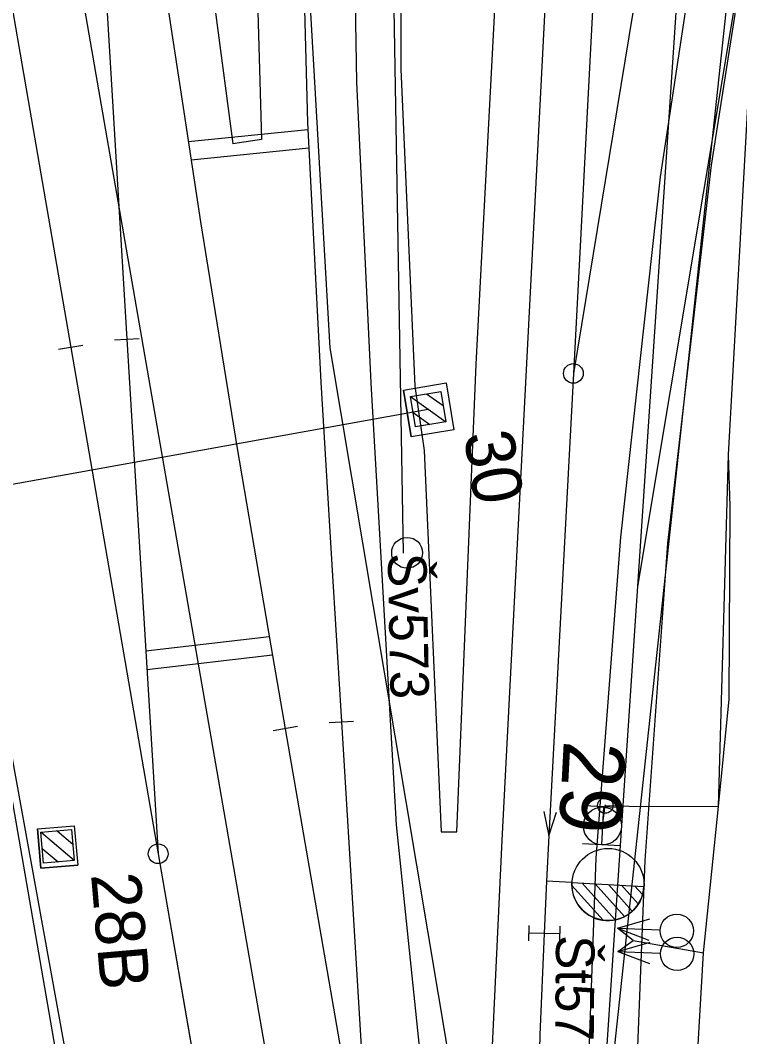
# Model space of a CAD drawing. Extents: x -545736 to -544888, y -1122892 to -1119128.
# Drawn here: x -545134.38 to -545111.06, y -1122156.6 to -1122123.65 of the extents above; entities that cross this region are included whole.
import ezdxf

# ---------------------------------------------------------------- set-up
doc = ezdxf.new("R2010")
doc.units = 0
for name, color, linetype in [('osvětlené plochy-hodnota-obrys', 7, 'Continuous'), ('Vrstva 1 - Koleje', 7, 'Continuous'), ('Vrstva 11 - Trakce', 7, 'Continuous'), ('Vrstva 12 - Trakce zaklady', 7, 'Continuous'), ('Vrstva 2 - Vyhybky', 7, 'Continuous'), ('Vrstva 27', 7, 'Continuous'), ('Vrstva 28 - zabzar', 7, 'Continuous'), ('Vrstva 3 - Lisy - Pocitaci body', 7, 'Continuous'), ('Vrstva 31', 7, 'Continuous'), ('Vrstva 32', 7, 'Continuous'), ('Vrstva 4 - Teren - stezky - prechody - plochy', 7, 'Continuous'), ('Vrstva 43', 7, 'Continuous'), ('Vrstva 44', 7, 'Continuous'), ('Vrstva 7 - Namezniky-vystroj', 7, 'Continuous')]:
    doc.layers.add(name, color=color, linetype=linetype)

msp = doc.modelspace()

# ---------------------------------------------------------------- linework, layer by layer
at = {"layer": 'osvětlené plochy-hodnota-obrys'}
for points in [[(-545114.36, -1122142.005), (-545095.834, -1122030.811), (-545094.039, -1122008.497), (-545094.672, -1121983.393), (-545097.737, -1121961.902), (-545099.42, -1121918.553), (-545101.285, -1121870.536), (-545123.71, -1121759.379), (-545130.296, -1121736.567), (-545147.419, -1121693.847), (-545162.352, -1121662.092), (-545176.655, -1121642.604), (-545199.404, -1121614.631), (-545212.209, -1121594.037), (-545225.557, -1121565.516)], [(-545115.194, -1122188.84), (-545115.464, -1122158.52), (-545110.116, -1122078.531), (-545109.516, -1122044.98), (-545111.654, -1121993.485), (-545115.876, -1121955.778), (-545121.955, -1121920.051), (-545160.528, -1121723.806), (-545171.589, -1121690.909), (-545189.933, -1121650.816), (-545214.916, -1121599.46)], [(-545141.742, -1122267.38), (-545105.592, -1122261.055), (-545104.447, -1122260.603), (-545110.322, -1122216.729), (-545115.194, -1122188.84), (-545124.338, -1122134.271), (-545128.334, -1122064.958), (-545124.139, -1121980.114), (-545129.58, -1121934.549), (-545137.864, -1121889.42)]]:
    msp.add_lwpolyline(points, dxfattribs=at)
at = {"layer": 'Vrstva 1 - Koleje'}
for points in [[(-545113.063, -1122022.444), (-545112.892, -1122031.785), (-545112.733, -1122040.009), (-545112.597, -1122048.598), (-545112.627, -1122056.692), (-545112.832, -1122065.142), (-545113.129, -1122071.707), (-545113.221, -1122073.756), (-545113.873, -1122085.957), (-545114.218, -1122092.542), (-545114.679, -1122101.258), (-545115.139, -1122110.007), (-545115.402, -1122115.122), (-545115.579, -1122118.568), (-545116.454, -1122135.101), (-545117.248, -1122150.087), (-545117.326, -1122151.565)], [(-545144.042, -1122070.186), (-545142.439, -1122079.045), (-545140.859, -1122087.836), (-545139.085, -1122097.827), (-545138.903, -1122098.857), (-545138.476, -1122101.28), (-545137.685, -1122105.765), (-545136.217, -1122114.166), (-545134.691, -1122122.995), (-545133.624, -1122129.19), (-545132.751, -1122134.262), (-545129.915, -1122150.673), (-545127.814, -1122162.832), (-545127.224, -1122166.247), (-545127.086, -1122167.045)], [(-545123.814, -1122072.276), (-545124.174, -1122080.378), (-545124.539, -1122088.63), (-545124.701, -1122092.225), (-545124.934, -1122097.429), (-545124.989, -1122098.841), (-545125.168, -1122103.436), (-545125.309, -1122110.454), (-545125.289, -1122118.819), (-545125.073, -1122126.97), (-545124.644, -1122135.381), (-545124.26, -1122141.667), (-545123.976, -1122146.393), (-545122.97, -1122162.986), (-545120.279, -1122178.57), (-545120.143, -1122179.358)], [(-545132.877, -1122101.728), (-545132.757, -1122102.519), (-545129.864, -1122121.501), (-545129.591, -1122123.302), (-545129.087, -1122126.62), (-545128.539, -1122130.186), (-545127.363, -1122137.464), (-545126.26, -1122143.934), (-545125.795, -1122146.62), (-545122.97, -1122162.986), (-545120.279, -1122178.57), (-545120.143, -1122179.358)], [(-545132.877, -1122101.728), (-545132.829, -1122102.526), (-545131.676, -1122121.61), (-545130.935, -1122133.988), (-545129.915, -1122150.673), (-545127.814, -1122162.832), (-545127.224, -1122166.247), (-545127.086, -1122167.045)], [(-545113.761, -1122118.721), (-545116.454, -1122135.101), (-545117.248, -1122150.087), (-545117.326, -1122151.565)], [(-545117.326, -1122151.565), (-545117.401, -1122153.261), (-545117.545, -1122156.544), (-545117.734, -1122165.022), (-545117.688, -1122173.358), (-545117.474, -1122180.3), (-545117.213, -1122185.528), (-545116.204, -1122202.146), (-545113.512, -1122217.731), (-545113.376, -1122218.519)]]:
    msp.add_lwpolyline(points, dxfattribs=at)
at = {"layer": 'Vrstva 11 - Trakce'}
for p, q in [((-545121.734, -1122135.844), (-545120.588, -1122136.665)), ((-545121.211, -1122135.757), (-545120.674, -1122136.142)), ((-545151.408, -1122141.707), (-545121.162, -1122136.256)), ((-545121.651, -1122136.364), (-545121.107, -1122136.754)), ((-545133.714, -1122149.977), (-545132.635, -1122150.884)), ((-545133.186, -1122149.931), (-545132.681, -1122150.356)), ((-545133.672, -1122150.502), (-545133.16, -1122150.932))]:
    msp.add_line(p, q, dxfattribs=at)
for points in [[(-545120.75, -1122135.681), (-545120.587, -1122136.668), (-545121.574, -1122136.831), (-545121.737, -1122135.844)], [(-545132.721, -1122149.891), (-545132.635, -1122150.887), (-545133.631, -1122150.973), (-545133.717, -1122149.977)]]:
    msp.add_lwpolyline(points, close=True, dxfattribs=at)
at = {"layer": 'Vrstva 12 - Trakce zaklady'}
for p, q in [((-545121.962, -1122135.638), (-545120.581, -1122135.41)), ((-545120.331, -1122136.926), (-545121.712, -1122137.154)), ((-545133.83, -1122149.868), (-545132.634, -1122149.765)), ((-545133.72, -1122151.14), (-545132.524, -1122151.037))]:
    msp.add_line(p, q, dxfattribs=at)
for points in [[(-545121.712, -1122137.154), (-545121.962, -1122135.638), (-545120.581, -1122135.41), (-545120.331, -1122136.926), (-545121.712, -1122137.154)], [(-545120.581, -1122135.41), (-545120.581, -1122135.41), (-545120.331, -1122136.926), (-545120.331, -1122136.926)], [(-545121.962, -1122135.638), (-545121.962, -1122135.638), (-545121.712, -1122137.154), (-545121.712, -1122137.154)], [(-545132.634, -1122149.765), (-545132.524, -1122151.037), (-545133.72, -1122151.14), (-545133.83, -1122149.868), (-545132.634, -1122149.765)], [(-545133.83, -1122149.868), (-545133.83, -1122149.868), (-545133.72, -1122151.14), (-545133.72, -1122151.14)], [(-545132.634, -1122149.765), (-545132.634, -1122149.765), (-545132.524, -1122151.037), (-545132.524, -1122151.037)]]:
    msp.add_lwpolyline(points, dxfattribs=at)
at = {"layer": 'Vrstva 2 - Vyhybky'}
for p, q in [((-545132.357, -1122134.194), (-545133.145, -1122134.33)), ((-545131.334, -1122134.012), (-545130.536, -1122133.964)), ((-545124.375, -1122146.417), (-545123.577, -1122146.369)), ((-545125.401, -1122146.552), (-545126.189, -1122146.688)), ((-545116.505, -1122151.606), (-545117.326, -1122151.565)), ((-545116.504, -1122151.606), (-545114.166, -1122151.731)), ((-545116.504, -1122151.607), (-545116.504, -1122151.606)), ((-545116.502, -1122151.697), (-545115.487, -1122152.826)), ((-545116.164, -1122151.624), (-545115.095, -1122152.813)), ((-545115.741, -1122151.646), (-545114.791, -1122152.703)), ((-545115.317, -1122151.67), (-545114.544, -1122152.529)), ((-545114.893, -1122151.692), (-545114.35, -1122152.296)), ((-545114.469, -1122151.715), (-545114.214, -1122151.998))]:
    msp.add_line(p, q, dxfattribs=at)
for points in [[(-545115.579, -1122118.568), (-545116.454, -1122135.101), (-545117.248, -1122150.087), (-545117.326, -1122151.565)], [(-545113.761, -1122118.721), (-545116.454, -1122135.101)], [(-545130.935, -1122133.988), (-545129.915, -1122150.673)], [(-545132.751, -1122134.262), (-545129.915, -1122150.673), (-545127.224, -1122166.247), (-545127.086, -1122167.045)], [(-545123.976, -1122146.393), (-545122.97, -1122162.986)], [(-545125.795, -1122146.62), (-545122.97, -1122162.986), (-545120.279, -1122178.57), (-545120.143, -1122179.358)], [(-545117.414, -1122149.304), (-545117.248, -1122150.087), (-545117, -1122149.326)]]:
    msp.add_lwpolyline(points, dxfattribs=at)
for centre, radius in [((-545116.454, -1122135.101), 0.32), ((-545129.915, -1122150.673), 0.32), ((-545115.328, -1122151.67), 1.17)]:
    msp.add_circle(centre, radius, dxfattribs=at)
msp.add_arc((-545115.335, -1122151.668), 1.171, 176.9907, 356.9516, dxfattribs=at)
at = {"layer": 'Vrstva 27'}
msp.add_line((-545115.419, -1122149.085), (-545115.421, -1122149.135), dxfattribs=at)
msp.add_circle((-545115.42, -1122149.11), 0.25, dxfattribs=at)
at = {"layer": 'Vrstva 28 - zabzar'}
msp.add_line((-545114.51, -1122153.48), (-545112.23, -1122153.88), dxfattribs=at)
for points in [[(-545111.88, -1122183.3), (-545112.25, -1122166.78), (-545112.57, -1122159.64), (-545112.23, -1122153.88), (-545111.75, -1122149.14), (-545111.4, -1122145.66), (-545111.37, -1122139.4), (-545111.42, -1122137.74), (-545110.65, -1122123.71), (-545109.1, -1122113.84), (-545108.8, -1122111.79), (-545108.28, -1122106.16), (-545106.93, -1122101.39), (-545106.1, -1122099.91), (-545104.82, -1122098.43), (-545104.03, -1122096.48), (-545102.68, -1122090.94), (-545102.03, -1122087.51), (-545101.91, -1122086.56), (-545101.83, -1122085.95), (-545101.25, -1122083.48)], [(-545115.51, -1122149.77), (-545115.42, -1122149.11), (-545114.66, -1122149.13), (-545111.75, -1122149.14)], [(-545115.01, -1122153.84), (-545114.51, -1122153.48), (-545115.02, -1122153.08)]]:
    msp.add_lwpolyline(points, dxfattribs=at)
at = {"layer": 'Vrstva 3 - Lisy - Pocitaci body'}
for p, q in [((-545114.862, -1122149.187), (-545116.093, -1122149.122)), ((-545115.478, -1122149.155), (-545115.542, -1122150.385)), ((-545114.927, -1122150.418), (-545116.158, -1122150.353)), ((-545117.895, -1122153), (-545117.906, -1122153.5)), ((-545116.896, -1122153.022), (-545116.907, -1122153.522)), ((-545115.02, -1122153.08), (-545113.97, -1122152.783)), ((-545116.901, -1122153.272), (-545117.901, -1122153.25)), ((-545115.02, -1122153.08), (-545113.641, -1122153.144)), ((-545115.02, -1122153.08), (-545114.002, -1122153.473)), ((-545115.01, -1122153.84), (-545113.962, -1122153.536)), ((-545115.01, -1122153.84), (-545113.631, -1122153.895)), ((-545115.01, -1122153.84), (-545113.989, -1122154.226))]:
    msp.add_line(p, q, dxfattribs=at)
for centre, radius in [((-545115.51, -1122149.772), 0.616), ((-545113.1, -1122153.171), 0.542), ((-545113.089, -1122153.918), 0.542)]:
    msp.add_circle(centre, radius, dxfattribs=at)
at = {"layer": 'Vrstva 31'}
msp.add_lwpolyline([(-545100.8, -1122212.68), (-545103.53, -1122204.35), (-545105.03, -1122196.24), (-545105.2, -1122196.04), (-545111.19, -1122191.9), (-545111.88, -1122183.3), (-545112.57, -1122159.64), (-545112.23, -1122153.88), (-545111.75, -1122149.14), (-545111.4, -1122145.66), (-545111.37, -1122139.4), (-545111.42, -1122137.74), (-545110.65, -1122123.71), (-545109.1, -1122113.84), (-545108.59, -1122114.25), (-545104.72, -1122115.09)], dxfattribs=at)
at = {"layer": 'Vrstva 32'}
msp.add_lwpolyline([(-545100.8, -1122212.68), (-545103.53, -1122204.35), (-545105.03, -1122196.24), (-545105.2, -1122196.04), (-545111.19, -1122191.9), (-545111.86, -1122183.52), (-545112.25, -1122166.78), (-545112.57, -1122159.64), (-545112.23, -1122153.88), (-545111.75, -1122149.14), (-545111.42, -1122137.74), (-545110.65, -1122123.71), (-545109.1, -1122113.84), (-545108.8, -1122111.79), (-545108.28, -1122106.16), (-545106.93, -1122101.39), (-545106.1, -1122099.91), (-545104.82, -1122098.43), (-545104.03, -1122096.48), (-545102.68, -1122090.94), (-545101.18, -1122086.24), (-545100.67, -1122084.56), (-545099.42, -1122083.1)], dxfattribs=at)
msp.add_lwpolyline([(-545100.8, -1122212.68), (-545103.53, -1122204.35), (-545105.03, -1122196.24), (-545105.2, -1122196.04), (-545111.19, -1122191.9), (-545111.86, -1122183.52), (-545112.25, -1122166.78), (-545112.57, -1122159.64), (-545112.23, -1122153.88), (-545111.75, -1122149.14), (-545111.42, -1122137.74), (-545110.65, -1122123.71), (-545109.1, -1122113.84), (-545108.8, -1122111.79), (-545108.28, -1122106.16), (-545106.93, -1122101.39), (-545106.1, -1122099.91), (-545104.82, -1122098.43), (-545104.03, -1122096.48), (-545102.68, -1122090.94), (-545101.18, -1122086.24), (-545100.67, -1122084.56), (-545099.42, -1122083.1)], dxfattribs=at)
at = {"layer": 'Vrstva 4 - Teren - stezky - prechody - plochy'}
for points in [[(-545126.473, -1121948.923), (-545126.334, -1121961.598), (-545126.775, -1121973.403), (-545128.646, -1121994.547), (-545129.488, -1122002.476), (-545132.005, -1122026.865), (-545132.877, -1122037.815), (-545133.414, -1122050.13), (-545133.441, -1122062.766), (-545133.197, -1122070.382), (-545132.437, -1122082.452), (-545132.119, -1122088.474), (-545131.133, -1122099.699), (-545129.153, -1122115.135), (-545127.499, -1122127.653)], [(-545126.473, -1121948.923), (-545125.498, -1121948.878), (-545124.184, -1121961.269), (-545123.043, -1121974.047), (-545122.441, -1121988.694), (-545122.5, -1122005.806), (-545125.338, -1122072.019), (-545126.673, -1122101.485), (-545126.806, -1122108.75), (-545126.872, -1122116.941), (-545126.568, -1122127.516), (-545127.499, -1122127.653)], [(-545122.244, -1122072.998), (-545123.427, -1122099.522), (-545123.733, -1122110.815), (-545123.482, -1122125.662), (-545123.02, -1122135.403), (-545122.203, -1122149.735), (-545120.91, -1122162.129), (-545120.22, -1122169.42), (-545119.271, -1122169.352), (-545119.184, -1122159.185), (-545118.765, -1122150.233), (-545117.972, -1122134.984), (-545116.235, -1122101.286), (-545115.059, -1122080.221), (-545114.393, -1122066.017)], [(-545120.773, -1122073.084), (-545121.846, -1122098.278), (-545122.129, -1122110.687), (-545122.037, -1122112.888), (-545122.048, -1122125.236), (-545121.591, -1122135.509), (-545121.296, -1122137.595), (-545120.735, -1122149.957), (-545120.23, -1122149.957), (-545119.607, -1122134.803), (-545117.841, -1122101.32), (-545116.928, -1122082.051), (-545116.858, -1122080.624), (-545116.073, -1122066.067)], [(-545107.25, -1122099.027), (-545108.284, -1122098.857), (-545108.463, -1122099.889), (-545109.116, -1122099.726), (-545111.517, -1122114.732), (-545113.636, -1122128.722), (-545114.924, -1122140.407), (-545115.72, -1122150.82), (-545116.074, -1122160.412), (-545116.164, -1122170.31), (-545115.882, -1122181.058), (-545115.315, -1122190.391), (-545114.306, -1122200.841), (-545112.168, -1122215.989), (-545108.495, -1122236.923), (-545107.8, -1122241.308)], [(-545107.25, -1122099.027), (-545109.842, -1122114.686), (-545111.989, -1122128.351), (-545113.399, -1122140.603), (-545114.133, -1122150.894), (-545114.519, -1122160.493), (-545114.536, -1122161.933), (-545114.651, -1122170.109), (-545114.316, -1122181.41), (-545113.904, -1122187.97), (-545113.738, -1122189.62), (-545112.509, -1122202.943), (-545112.353, -1122204.266), (-545110.91, -1122214.403), (-545106.965, -1122237.004), (-545106.526, -1122239.499)]]:
    msp.add_lwpolyline(points, dxfattribs=at)
at = {"layer": 'Vrstva 43'}
msp.add_circle((-545121.844, -1122140.918), 0.5, dxfattribs=at)
at = {"layer": 'Vrstva 44'}
for points in [[(-545121.958, -1122140.931), (-545122.648, -1122100.584), (-545120.974, -1122060.822), (-545118.759, -1122022.005), (-545118.816, -1122021.663)], [(-545100.749, -1122302.024), (-545108.572, -1122258.755), (-545108.679, -1122258.214), (-545108.742, -1122257.838), (-545117.129, -1122210.278), (-545117.262, -1122209.864), (-545117.23, -1122209.512), (-545121.572, -1122184.377), (-545121.632, -1122183.916), (-545121.724, -1122183.534), (-545124.194, -1122170.238), (-545124.353, -1122170.102), (-545124.575, -1122169.952), (-545130.38, -1122170.732), (-545130.684, -1122170.66), (-545130.921, -1122170.43), (-545138.173, -1122128.601), (-545138.227, -1122128.313), (-545138.283, -1122127.929), (-545146.258, -1122081.287), (-545146.29, -1122080.665), (-545145.881, -1122080.467), (-545110.994, -1122075.048)], [(-545130.684, -1122170.66), (-545130.826, -1122170.269), (-545131.166, -1122166.742), (-545138.112, -1122128.477), (-545138.283, -1122127.929), (-545138.337, -1122127.277), (-545146.405, -1122081.19), (-545146.29, -1122080.665)], [(-545135.113, -1122107.162), (-545124.264, -1122169.613), (-545124.353, -1122170.102)], [(-545110.563, -1122114.533), (-545115.348, -1122158.996), (-545114.648, -1122182.442), (-545114.594, -1122182.532)]]:
    msp.add_lwpolyline(points, dxfattribs=at)
at = {"layer": 'Vrstva 7 - Namezniky-vystroj'}
for p, q in [((-545128.939, -1122127.586), (-545125.062, -1122127.191)), ((-545128.847, -1122128.18), (-545125.031, -1122127.791)), ((-545130.317, -1122144.096), (-545126.311, -1122143.634)), ((-545130.28, -1122144.696), (-545126.21, -1122144.226))]:
    msp.add_line(p, q, dxfattribs=at)

# ---------------------------------------------------------------- texts
at = {"layer": 'Vrstva 11 - Trakce'}
for s, rotation, p in [('30', 279.3642, (-545120.013, -1122137.08)), ('28B', 274.9425, (-545132.094, -1122151.342))]:
    msp.add_text(s, height=1.6, rotation=rotation, dxfattribs=at).set_placement(p)
at = {"layer": 'Vrstva 2 - Vyhybky'}
msp.add_text('29', height=2, rotation=266.9712, dxfattribs=at).set_placement((-545116.762, -1122146.981))
at = {"layer": 'Vrstva 43'}
for s, rotation, p in [('Šv573', 271.0872, (-545122.469, -1122140.93)), ('Št577', 269.5185, (-545117.013, -1122153.305))]:
    msp.add_text(s, height=1.25, rotation=rotation, dxfattribs=at).set_placement(p)

doc.saveas('drawing.dxf')
